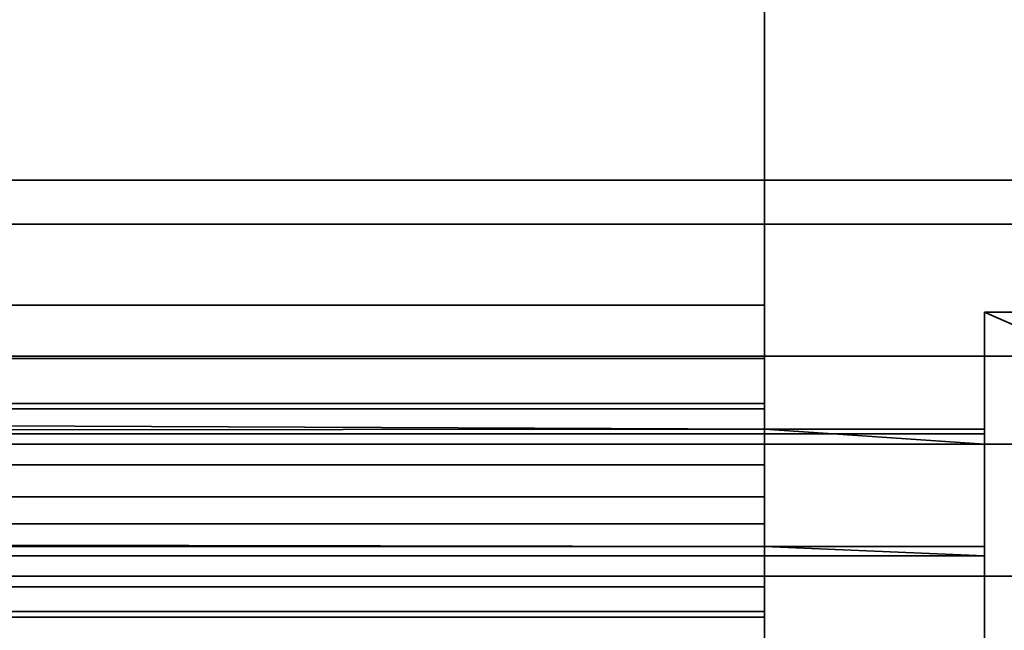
# Model space of a CAD drawing. Header units: millimetres. Extents: x -603 to 3703, y -115 to 249.
# Tile 518 of 656: x 1662.84 to 1674.02, y 14.39 to 21.32. Entities that reach past the tile are written whole.
import ezdxf

# ---------------------------------------------------------------- set-up
doc = ezdxf.new("R2010")
doc.units = ezdxf.units.MM
doc.layers.add('152', color=7, linetype='Continuous', true_color=0xffffff)

# ---------------------------------------------------------------- blocks, each defined once
blk = doc.blocks.new('UG_SURFACE_002')
at = {"layer": '152', "color": 252, "linetype": 'Continuous', "lineweight": 35}
for points in [[(2165, -13.3, 2212.25), (2165, 230.4, 2212.25), (835, 230.4, 2212.25), (835, -13.3, 2212.25)], [(985, -13.3, 2062.25), (985, 230.4, 2062.25), (2015, 230.4, 2062.25), (2015, -13.3, 2062.25)]]:
    blk.add_3dface(points, dxfattribs=at)
blk = doc.blocks.new('UG_SURFACE_111')
at = {"layer": '152', "color": 7, "linetype": 'Continuous', "lineweight": 35}
for points in [[(1958.65, 11.15, 2003.9), (1958.65, 229.15, 2003.9), (1041.35, 229.15, 2003.9), (1041.35, 11.15, 2003.9)], [(1041.5, 11.15, 2003.75), (1041.5, 229.15, 2003.75), (1958.5, 229.15, 2003.75), (1958.5, 11.15, 2003.75)]]:
    blk.add_3dface(points, dxfattribs=at)
blk = doc.blocks.new('UG_SURFACE_112')
at = {"layer": '152', "color": 41, "linetype": 'Continuous', "lineweight": 35}
for points in [[(1958.65, 229.15, 2003.9), (1958.65, 11.15, 2003.9), (1041.35, 11.15, 2003.9), (1041.35, 229.15, 2003.9)], [(1972.5, 19, 2017.75), (1972.5, 71, 2017.75), (1027.5, 71, 2017.75), (1027.5, 19, 2017.75)], [(1963, 19.5, 2008.25), (1965.5, 19.5, 2010.75), (1034.5, 19.5, 2010.75), (1037, 19.5, 2008.25)], [(1965.5, 19.5, 2010.75), (1965.5, 17.5, 2010.75), (1034.5, 17.5, 2010.75), (1034.5, 19.5, 2010.75)], [(1963, 19.5, 2008.25), (1037, 19.5, 2008.25), (1037, 11.15, 2008.25), (1963, 11.15, 2008.25)], [(1971, 17.5, 2016.25), (1972.5, 19, 2017.75), (1027.5, 19, 2017.75), (1029, 17.5, 2016.25)], [(1965.5, 17.5, 2010.75), (1971, 17.5, 2016.25), (1029, 17.5, 2016.25), (1034.5, 17.5, 2010.75)]]:
    blk.add_3dface(points, dxfattribs=at)
blk = doc.blocks.new('UG_SURFACE_128')
at = {"layer": '152', "color": 252, "linetype": 'Continuous', "lineweight": 35}
for points in [[(1328.7, 22.801, 2020.25), (1328.7, 18.08, 2020.25), (1671.3, 18.08, 2020.25), (1671.3, 22.801, 2020.25)], [(1328.7, 22.801, 2018.75), (1671.3, 22.801, 2018.75), (1534.76, 18.08, 2018.75), (1465.24, 18.08, 2018.75)], [(1671.3, 22.801, 2018.75), (1604.28, 18.08, 2018.75), (1534.76, 18.08, 2018.75)], [(1671.3, 22.801, 2018.75), (1671.3, 18.08, 2018.75), (1604.28, 18.08, 2018.75)], [(1671.3, 18.08, 2018.75), (1671.3, 22.801, 2018.75), (1671.3, 22.801, 2020.25), (1671.3, 18.08, 2020.25)], [(1328.7, 16.901, 2020.015), (1671.3, 16.901, 2020.015), (1671.3, 18.08, 2020.25), (1328.7, 18.08, 2020.25)], [(1671.3, 17.475, 2018.63), (1604.28, 17.475, 2018.63), (1604.28, 18.08, 2018.75), (1671.3, 18.08, 2018.75)], [(1671.3, 18.08, 2020.25), (1671.3, 16.901, 2020.015), (1671.3, 17.475, 2018.63), (1671.3, 18.08, 2018.75)], [(1673.8, 13, 2010.25), (1673.8, 18, 2010.25), (1673.8, 18, 2008.75), (1673.8, 13, 2008.75)], [(1685.2, 18, 2008.75), (1673.8, 18, 2008.75), (1673.8, 18, 2010.25), (1685.2, 18, 2010.25)], [(1673.8, 13, 2008.75), (1673.8, 18, 2008.75), (1685.2, 18, 2008.75), (1685.2, 13, 2008.75)], [(1685.2, 13, 2010.25), (1673.8, 18, 2010.25), (1673.8, 13, 2010.25)], [(1685.2, 13, 2010.25), (1685.2, 18, 2010.25), (1673.8, 18, 2010.25)], [(1671.3, 16.963, 2018.287), (1604.28, 16.963, 2018.287), (1604.28, 17.475, 2018.63), (1671.3, 17.475, 2018.63)], [(1671.3, 16.963, 2018.287), (1671.3, 17.475, 2018.63), (1671.3, 16.901, 2020.015), (1671.3, 15.902, 2019.348)], [(1328.7, 15.902, 2019.348), (1671.3, 15.902, 2019.348), (1671.3, 16.901, 2020.015), (1328.7, 16.901, 2020.015)], [(1604.28, 16.963, 2018.287), (1671.3, 16.963, 2018.287), (1671.3, 16.673, 2017.889)], [(1671.3, 16.673, 2017.889), (1604.28, 16.62, 2017.775), (1604.28, 16.963, 2018.287)], [(1671.3, 15.902, 2019.348), (1671.3, 15.338, 2018.572), (1671.3, 16.673, 2017.889), (1671.3, 16.963, 2018.287)], [(1671.3, 16.673, 2017.889), (1673.8, 16.673, 2017.889), (1673.8, 16.62, 2017.775), (1604.28, 16.62, 2017.775)], [(1671.3, 16.673, 2017.889), (1671.3, 15.338, 2018.572), (1673.8, 15.338, 2018.572), (1673.8, 16.5, 2017.978)], [(1673.8, 16.5, 2017.978), (1673.8, 16.673, 2017.889), (1671.3, 16.673, 2017.889)], [(1673.8, 16.62, 2017.775), (1673.8, 16.673, 2017.889), (1673.8, 16.5, 2017.978)], [(1673.8, 16.5, 2017.17), (1604.28, 16.5, 2017.17), (1604.28, 16.62, 2017.775), (1673.8, 16.62, 2017.775)], [(1673.8, 16.5, 2017.978), (1673.8, 16.5, 2017.17), (1673.8, 16.62, 2017.775)], [(1328.7, 16.5, 2011.83), (1671.3, 16.5, 2011.83), (1671.3, 16.266, 2010.651), (1328.7, 16.266, 2010.651)], [(1671.3, 16.5, 2011.83), (1328.7, 16.5, 2011.83), (1465.24, 16.5, 2017.17), (1534.76, 16.5, 2017.17)], [(1534.76, 16.5, 2017.17), (1604.28, 16.5, 2017.17), (1671.3, 16.5, 2015.151), (1671.3, 16.5, 2011.83)], [(1687.7, 16.5, 2015.151), (1671.3, 16.5, 2015.151), (1604.28, 16.5, 2017.17), (1673.8, 16.5, 2017.17)], [(1671.3, 16.5, 2011.83), (1671.3, 16.5, 2015.151), (1671.3, 15, 2015.151), (1671.3, 15, 2011.83)], [(1671.3, 15, 2011.83), (1671.3, 14.88, 2011.225), (1671.3, 16.266, 2010.651), (1671.3, 16.5, 2011.83)], [(1671.3, 16.5, 2015.151), (1687.7, 16.5, 2015.151), (1687.7, 15, 2015.151), (1671.3, 15, 2015.151)], [(1685.2, 15, 2021.75), (1685.2, 16.5, 2021.75), (1673.8, 16.5, 2021.75), (1673.8, 15, 2021.75)], [(1673.8, 15, 2021.75), (1673.8, 16.5, 2021.75), (1673.8, 16.5, 2017.978), (1673.8, 15.338, 2018.572)], [(1673.8, 16.5, 2017.978), (1673.8, 16.5, 2021.75), (1685.2, 16.5, 2021.75), (1685.2, 16.5, 2017.978)], [(1685.2, 16.5, 2017.978), (1685.2, 16.5, 2017.17), (1673.8, 16.5, 2017.17), (1673.8, 16.5, 2017.978)], [(1687.7, 16.5, 2015.151), (1673.8, 16.5, 2017.17), (1685.2, 16.5, 2017.17), (1906.3, 16.5, 2015.151)], [(1328.7, 16.266, 2010.651), (1671.3, 16.266, 2010.651), (1671.3, 15.598, 2009.652), (1328.7, 15.598, 2009.652)], [(1671.3, 15.598, 2009.652), (1671.3, 16.266, 2010.651), (1671.3, 14.88, 2011.225), (1671.3, 14.537, 2010.713)], [(1671.3, 15.338, 2018.572), (1328.7, 15.902, 2019.348), (1328.7, 15.338, 2018.572)], [(1671.3, 15.338, 2018.572), (1671.3, 15.902, 2019.348), (1328.7, 15.902, 2019.348)], [(1328.7, 15.598, 2009.652), (1671.3, 15.598, 2009.652), (1671.3, 14.599, 2008.985), (1328.7, 14.599, 2008.985)], [(1671.3, 14.537, 2010.713), (1671.3, 14.025, 2010.37), (1671.3, 14.599, 2008.985), (1671.3, 15.598, 2009.652)], [(1328.7, 15.338, 2018.572), (1326.2, 15.338, 2018.572), (1326.2, 15.234, 2018.349), (1673.8, 15.234, 2018.349)], [(1328.7, 15.338, 2018.572), (1673.8, 15.234, 2018.349), (1671.3, 15.338, 2018.572)], [(1673.8, 15.234, 2018.349), (1673.8, 15.338, 2018.572), (1671.3, 15.338, 2018.572)], [(1673.8, 15, 2021.75), (1673.8, 15.338, 2018.572), (1673.8, 15.234, 2018.349)], [(1673.8, 15.234, 2018.349), (1326.2, 15.234, 2018.349), (1326.2, 15, 2017.17), (1673.8, 15, 2017.17)], [(1673.8, 15.234, 2018.349), (1673.8, 15, 2017.17), (1673.8, 15, 2021.75)], [(1328.7, 15, 2015.151), (1671.3, 15, 2011.83), (1314.8, 15, 2017.17)], [(1314.8, 15, 2017.17), (1671.3, 15, 2011.83), (1671.3, 15, 2015.151), (1326.2, 15, 2017.17)], [(1673.8, 15, 2017.17), (1326.2, 15, 2017.17), (1671.3, 15, 2015.151)], [(1328.7, 14.88, 2011.225), (1671.3, 14.88, 2011.225), (1671.3, 15, 2011.83), (1328.7, 15, 2011.83)], [(1328.7, 15, 2015.151), (1328.7, 15, 2011.83), (1671.3, 15, 2011.83)], [(1671.3, 15, 2015.151), (1685.2, 15, 2017.17), (1673.8, 15, 2017.17)], [(1671.3, 15, 2015.151), (1687.7, 15, 2015.151), (1908.8, 15, 2017.17), (1685.2, 15, 2017.17)], [(1685.2, 15, 2017.17), (1685.2, 15, 2021.75), (1673.8, 15, 2021.75), (1673.8, 15, 2017.17)], [(1328.7, 14.537, 2010.713), (1671.3, 14.537, 2010.713), (1671.3, 14.88, 2011.225), (1328.7, 14.88, 2011.225)], [(1328.7, 14.599, 2008.985), (1671.3, 14.599, 2008.985), (1671.3, 13.42, 2008.75), (1328.7, 13.42, 2008.75)], [(1671.3, 13.42, 2008.75), (1671.3, 14.599, 2008.985), (1671.3, 14.025, 2010.37), (1671.3, 13.42, 2010.25)], [(1328.7, 14.025, 2010.37), (1671.3, 14.025, 2010.37), (1671.3, 14.537, 2010.713), (1328.7, 14.537, 2010.713)]]:
    blk.add_3dface(points, dxfattribs=at)
blk = doc.blocks.new('UG_SURFACE_152')
at = {"layer": '152', "color": 252, "linetype": 'Continuous', "lineweight": 35}
for points in [[(1023.5, -30.22, 2021.75), (1976.5, -30.22, 2021.75), (1976.5, 62.62, 2021.75), (1023.5, 62.62, 2021.75)], [(1025, -30.22, 2020.25), (1025, 62.62, 2020.25), (1975, 62.62, 2020.25), (1975, -30.22, 2020.25)]]:
    blk.add_3dface(points, dxfattribs=at)

msp = doc.modelspace()

# ---------------------------------------------------------------- linework, layer by layer
at = {"layer": '152', "color": 252, "linetype": 'Continuous', "lineweight": -3, "true_color": 0x939598}
for p, q in [((1671.3, 22.801, 2018.75), (1671.3, 18.08, 2018.75)), ((1671.3, 22.801, 2020.25), (1671.3, 18.08, 2020.25)), ((1034.5, 19.5, 2010.75), (1965.5, 19.5, 2010.75)), ((1037, 19.5, 2008.25), (1963, 19.5, 2008.25)), ((1027.5, 19, 2017.75), (1972.5, 19, 2017.75)), ((1671.3, 18.08, 2020.25), (1328.7, 18.08, 2020.25)), ((1671.3, 18.08, 2018.75), (1328.7, 18.08, 2018.75)), ((1685.2, 18, 2008.75), (1673.8, 18, 2008.75)), ((1685.2, 18, 2010.25), (1673.8, 18, 2010.25)), ((1673.8, 18, 2008.75), (1673.8, 13, 2008.75)), ((1673.8, 13, 2010.25), (1673.8, 18, 2010.25)), ((1673.8, 18, 2008.75), (1673.8, 18, 2010.25)), ((1029, 17.5, 2016.25), (1971, 17.5, 2016.25)), ((1034.5, 17.5, 2010.75), (1965.5, 17.5, 2010.75)), ((1671.3, 16.673, 2017.889), (1671.3, 15.338, 2018.572)), ((1673.8, 16.673, 2017.889), (1671.3, 16.673, 2017.889)), ((1673.8, 16.673, 2017.889), (1673.8, 16.5, 2017.978)), ((1673.8, 16.5, 2017.17), (1326.2, 16.5, 2017.17)), ((1671.3, 16.5, 2011.83), (1328.7, 16.5, 2011.83)), ((1687.7, 16.5, 2015.151), (1671.3, 16.5, 2015.151)), ((1671.3, 16.5, 2015.151), (1671.3, 15, 2015.151)), ((1671.3, 16.5, 2011.83), (1671.3, 16.5, 2015.151)), ((1673.8, 16.5, 2021.75), (1685.2, 16.5, 2021.75)), ((1673.8, 16.5, 2021.75), (1673.8, 15, 2021.75)), ((1673.8, 16.5, 2017.978), (1673.8, 16.5, 2021.75)), ((1673.8, 16.5, 2017.978), (1673.8, 16.5, 2017.17)), ((1673.8, 15.338, 2018.572), (1673.8, 16.5, 2017.978)), ((1673.8, 15.338, 2018.572), (1671.3, 15.338, 2018.572)), ((1673.8, 15, 2017.17), (1326.2, 15, 2017.17)), ((1671.3, 15, 2011.83), (1328.7, 15, 2011.83)), ((1687.7, 15, 2015.151), (1671.3, 15, 2015.151)), ((1671.3, 15, 2015.151), (1671.3, 15, 2011.83)), ((1673.8, 15, 2021.75), (1685.2, 15, 2021.75)), ((1673.8, 15, 2017.17), (1673.8, 15, 2021.75))]:
    msp.add_line(p, q, dxfattribs=at)
at = {"layer": '152', "color": 252, "linetype": 'Continuous', "lineweight": -3, "true_color": 0x939598, "extrusion": (-1, 0, 0)}
for centre, radius, start, end in [((-18.08, 2017.17, -1671.3), 3.08, 27.0767, 90), ((-18.08, 2017.17, -1671.3), 1.58, 27.0767, 90), ((-18.08, 2017.17, -1673.8), 3.08, 0, 27.0767), ((-13.42, 2011.83, -1671.3), 1.58, 180, 270)]:
    msp.add_arc(centre, radius, start, end, dxfattribs=at)
at = {"layer": '152', "color": 252, "linetype": 'Continuous', "lineweight": -3, "true_color": 0x939598, "extrusion": (1, 0, 0)}
for centre, radius, start, end in [((18.08, 2017.17, 1673.8), 1.58, 152.9233, 180), ((13.42, 2011.83, 1671.3), 3.08, 270, 0)]:
    msp.add_arc(centre, radius, start, end, dxfattribs=at)

# ---------------------------------------------------------------- block references
at = {"layer": '152', "color": 252, "linetype": 'Continuous', "lineweight": -3, "true_color": 0x939598}
for name in ['UG_SURFACE_111', 'UG_SURFACE_002', 'UG_SURFACE_112', 'UG_SURFACE_152', 'UG_SURFACE_128']:
    msp.add_blockref(name, (0, 0), dxfattribs=at)

doc.saveas('drawing.dxf')
